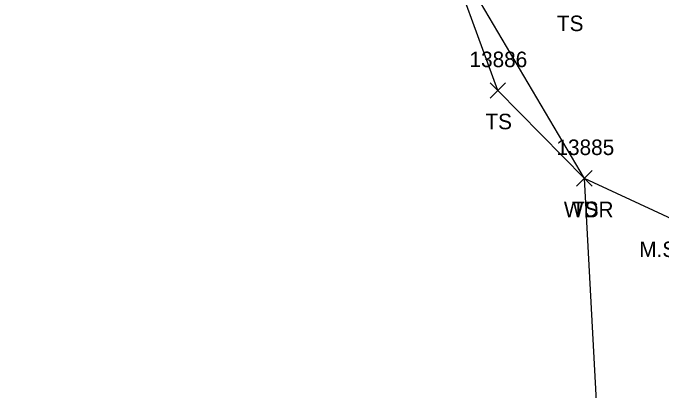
# Model space of a CAD drawing. Extents: x 1439173 to 1457902, y 641926 to 659889.
# Drawn here: x 1446562.9 to 1446646.3, y 652240.5 to 652289 of the extents above; entities that cross this region are included whole.
import ezdxf

# ---------------------------------------------------------------- set-up
doc = ezdxf.new("R2010")
doc.units = 0
for name, color, linetype in [('L_A', 7, 'Continuous'), ('L_C', 7, 'Continuous'), ('L_I', 7, 'Continuous'), ('L_TIC', 7, 'Continuous'), ('LAWA', 7, 'Continuous'), ('LELB', 7, 'Continuous'), ('LSOGP', 7, 'Continuous')]:
    doc.layers.add(name, color=color, linetype=linetype)

msp = doc.modelspace()

# ---------------------------------------------------------------- linework, layer by layer
at = {"layer": 'L_TIC'}
for points in [[(1446624.306, 652278.045), (1446626.306, 652280.045)], [(1446626.306, 652278.045), (1446624.306, 652280.045)], [(1446635.452, 652266.729), (1446637.452, 652268.729)], [(1446637.452, 652266.729), (1446635.452, 652268.729)], [(1446635.452, 652266.729), (1446637.452, 652268.729)], [(1446637.452, 652266.729), (1446635.452, 652268.729)]]:
    msp.add_lwpolyline(points, dxfattribs=at)
at = {"layer": 'LAWA'}
msp.add_lwpolyline([(1446664.293, 652162.854), (1446652.061, 652192.993), (1446638.212, 652235.065), (1446636.452, 652267.729), (1446618.052, 652298.923), (1446596.784, 652325.259), (1446593.673, 652356.676), (1446584.253, 652368.127), (1446597.715, 652383.737), (1446607.264, 652394.473), (1446600.773, 652408.454), (1446577.862, 652411.997), (1446562.872, 652412.693), (1446566.143, 652436.362), (1446571.35, 652458.659), (1446576.561, 652483.933), (1446594.81, 652506.274), (1446593.829, 652537.149), (1446600.725, 652539.793), (1446606.374, 652540.974)], dxfattribs=at)
at = {"layer": 'LELB'}
msp.add_lwpolyline([(1446713.636, 652207.575), (1446701.071, 652223.587), (1446680.979, 652247.087), (1446636.452, 652267.729), (1446625.306, 652279.045), (1446618.052, 652298.923)], dxfattribs=at)
at = {"layer": 'LSOGP'}
msp.add_lwpolyline([(1446778.753, 651785.609), (1446778.16, 651819.846), (1446758.887, 651864.093), (1446753.248, 651904.487), (1446749.909, 651943.892), (1446742.119, 651977.979), (1446732.861, 652036.471), (1446720.184, 652038.05), (1446719.485, 652057.829), (1446682.725, 652080.213), (1446665.901, 652114.291), (1446671.978, 652142.385), (1446668.359, 652149.774), (1446664.295, 652162.854), (1446652.062, 652192.994), (1446638.211, 652235.066), (1446636.451, 652267.725), (1446625.306, 652279.043), (1446618.053, 652298.923), (1446596.786, 652325.258), (1446593.675, 652356.674), (1446584.253, 652368.128), (1446576.956, 652380.747)], dxfattribs=at)

# ---------------------------------------------------------------- texts
at = {"layer": 'L_A'}
for s, p in [('TS', (1446632.92, 652286.685)), ('TS', (1446623.716, 652274.045)), ('WDR', (1446633.814, 652262.729)), ('TS', (1446634.861, 652262.729))]:
    msp.add_text(s, height=2, dxfattribs=at).set_placement(p)
at = {"layer": 'L_C'}
msp.add_text('M.SPRUCE', height=2, dxfattribs=at).set_placement((1446643.523, 652257.593))
at = {"layer": 'L_I'}
for s, p in [('13886', (1446621.661, 652282.045)), ('13885', (1446632.861, 652270.729)), ('13885', (1446632.861, 652270.729))]:
    msp.add_text(s, height=2, dxfattribs=at).set_placement(p)

doc.saveas('drawing.dxf')
